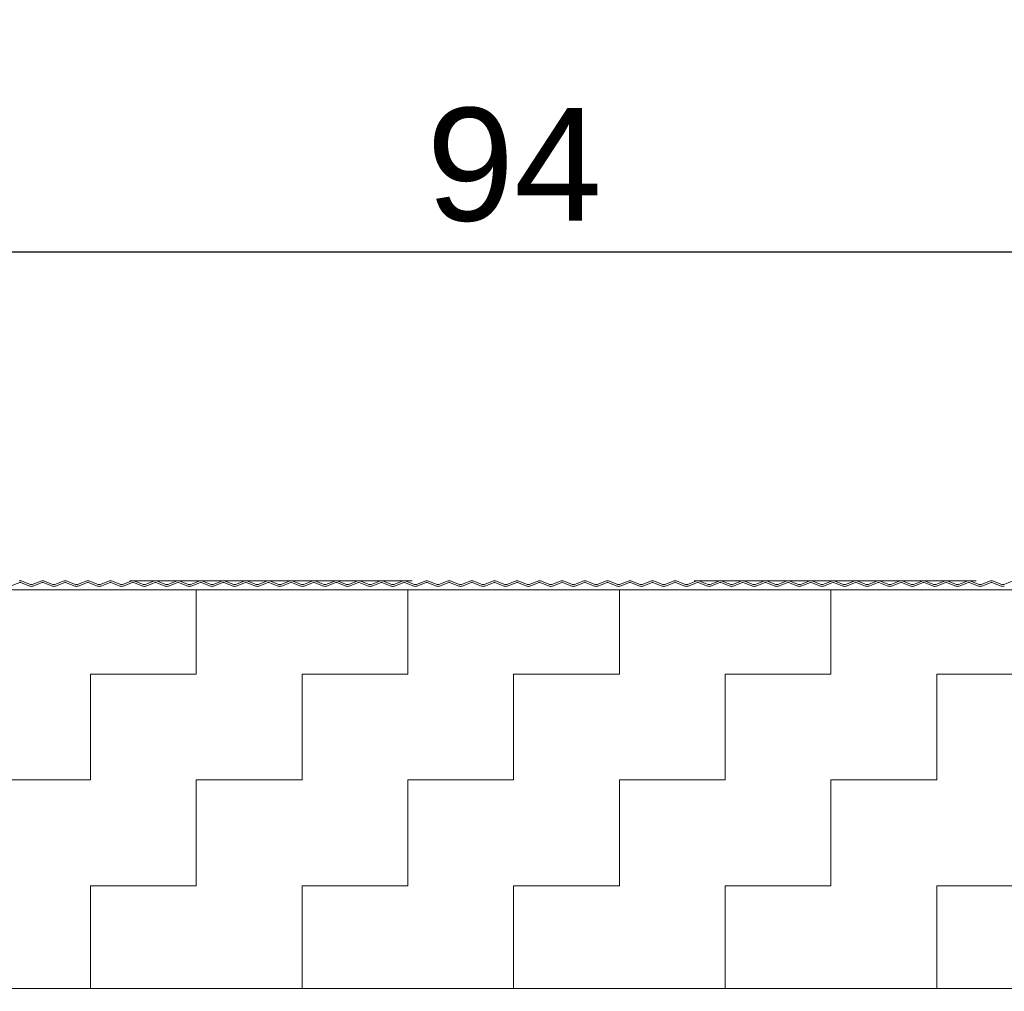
# Model space of a CAD drawing. Header units: metres. Extents: x 1316.5 to 1415.3, y -94.1 to -52.
# Tile 485 of 656: x 1401.05 to 1401.399, y -70.95 to -70.605. Entities that reach past the tile are written whole.
import ezdxf

# ---------------------------------------------------------------- set-up
doc = ezdxf.new("R2010")
doc.units = ezdxf.units.M
doc.header["$PDMODE"] = 65
doc.linetypes.add('AUSGEZOGEN', pattern=[0])
doc.linetypes.add('PUNKT2_S9', pattern=[0.0015, 0, -0.0015])
doc.layers.add('XR$4$_42143', color=7, linetype='Continuous')
doc.layers.add('XR$4$_42154', color=7, linetype='Continuous')
for name, color, linetype, lineweight in [('XR$4$Maßlinie 1_50', 7, 'AUSGEZOGEN', 25), ('XR$4$Muster', 4, 'AUSGEZOGEN', 13), ('XR$4$Wand Mauerwerk nt', 7, 'AUSGEZOGEN', 25), ('XR$4$Wand Mauerwerk tr_1', 42, 'AUSGEZOGEN', 18)]:
    doc.layers.add(name, color=color, linetype=linetype, lineweight=lineweight)
doc.styles.add('ARIAL', font='arial.ttf')
doc.dimstyles.new('DIMSTYLE_37', dxfattribs={"dimtxt": 0.04, "dimasz": 0.03, "dimexe": 0, "dimexo": 1e-06, "dimgap": 0.02, "dimtad": 2, "dimdec": 3, "dimrnd": 0.005, "dimzin": 4, "dimdsep": 46, "dimtxsty": 'ARIAL', "dimblk1": 'ALL_ML_KREIS', "dimblk2": 'ALL_ML_KREIS', "dimsah": 1, "dimcen": 0, "dimse1": 1, "dimse2": 1, "dimclrd": 7, "dimclre": 7, "dimclrt": 7, "dimadec": 0, "dimazin": 0, "dimtfac": 1, "dimtdec": 0, "dimtix": 1, "dimtmove": 2, "dimatfit": 3, "dimfxl": 0, "dimtzin": 0, "dimlwd": 0, "dimlwe": 25, "dimarcsym": 0})
doc.dimstyles.new('DIMSTYLE_4', dxfattribs={"dimtxt": 0.04, "dimasz": 0.03, "dimexe": 0, "dimexo": 1e-06, "dimgap": 0.02, "dimtad": 2, "dimdec": 1, "dimlfac": 100, "dimrnd": 0.5, "dimzin": 4, "dimdsep": 46, "dimtxsty": 'ARIAL', "dimblk1": 'ALL_ML_KREIS', "dimblk2": 'ALL_ML_KREIS', "dimsah": 1, "dimcen": 0, "dimse1": 1, "dimse2": 1, "dimclrd": 7, "dimclre": 7, "dimclrt": 7, "dimadec": 0, "dimazin": 0, "dimtfac": 1, "dimtdec": 0, "dimtix": 1, "dimtmove": 2, "dimatfit": 3, "dimfxl": 0, "dimtzin": 0, "dimlwd": 0, "dimlwe": 25, "dimarcsym": 0})

# ---------------------------------------------------------------- blocks, each defined once
blk = doc.blocks.new('ALL_ML_KREIS')
at = {"color": 0, "linetype": 'ByBlock', "lineweight": -2}
for p, q in [((0, -0.5), (0, 0.5)), ((-1, 0), (0.5, 0))]:
    blk.add_line(p, q, dxfattribs=at)
blk.add_circle((0, 0), 0.15, dxfattribs=at)
blk = doc.blocks.new('*D462')
at = {"layer": 'DEFPOINTS', "color": 7, "linetype": 'AUSGEZOGEN', "lineweight": 25, "transparency": 33554687}
for p in [(1400.59747, -70.45012), (1400.59747, -70.82742), (1401.82146, -70.86224)]:
    blk.add_point(p, dxfattribs=at)
at = {"layer": 'XR$4$Maßlinie 1_50', "color": 7, "linetype": 'AUSGEZOGEN', "lineweight": -2, "transparency": 33554687}
blk.add_line((1400.59747, -70.45012), (1401.82146, -70.45012), dxfattribs=at)
at = {"layer": 'XR$4$Maßlinie 1_50', "color": 7, "linetype": 'AUSGEZOGEN', "lineweight": 25, "transparency": 33554687, "xscale": 0.03, "yscale": 0.03, "zscale": 0.03, "rotation": 180}
blk.add_blockref('ALL_ML_KREIS', (1400.59747, -70.45012), dxfattribs=at)
at = {"layer": 'XR$4$Maßlinie 1_50', "color": 7, "linetype": 'AUSGEZOGEN', "lineweight": 25, "transparency": 33554687, "xscale": 0.03, "yscale": 0.03, "zscale": 0.03}
blk.add_blockref('ALL_ML_KREIS', (1401.82146, -70.45012), dxfattribs=at)
at = {"layer": 'XR$4$Maßlinie 1_50', "color": 7, "linetype": 'AUSGEZOGEN', "lineweight": 25, "transparency": 33554687, "insert": (1401.21643, -70.42012), "char_height": 0.04, "width": 0.2, "attachment_point": 5, "style": 'ARIAL'}
blk.add_mtext('\\A1;{\\A1;{1.22\\H0.026400;\\S5^ ;}}', dxfattribs=at)
blk = doc.blocks.new('*D472')
at = {"layer": 'DEFPOINTS', "color": 7, "linetype": 'AUSGEZOGEN', "lineweight": 25, "transparency": 33554687}
for p in [(1400.75747, -70.6877), (1400.75747, -70.80752), (1401.69646, -70.95437)]:
    blk.add_point(p, dxfattribs=at)
at = {"layer": 'XR$4$Maßlinie 1_50', "color": 7, "linetype": 'AUSGEZOGEN', "lineweight": -2, "transparency": 33554687}
blk.add_line((1400.75747, -70.6877), (1401.69646, -70.6877), dxfattribs=at)
at = {"layer": 'XR$4$Maßlinie 1_50', "color": 7, "linetype": 'AUSGEZOGEN', "lineweight": 25, "transparency": 33554687, "xscale": 0.03, "yscale": 0.03, "zscale": 0.03, "rotation": 180}
blk.add_blockref('ALL_ML_KREIS', (1400.75747, -70.6877), dxfattribs=at)
at = {"layer": 'XR$4$Maßlinie 1_50', "color": 7, "linetype": 'AUSGEZOGEN', "lineweight": 25, "transparency": 33554687, "xscale": 0.03, "yscale": 0.03, "zscale": 0.03}
blk.add_blockref('ALL_ML_KREIS', (1401.69646, -70.6877), dxfattribs=at)
at = {"layer": 'XR$4$Maßlinie 1_50', "color": 7, "linetype": 'AUSGEZOGEN', "lineweight": 25, "transparency": 33554687, "insert": (1401.22524, -70.65701), "char_height": 0.04, "width": 0.16, "attachment_point": 5, "style": 'ARIAL'}
blk.add_mtext('\\A1;{\\A1;{94\\H0.026400;\\S^ ;}}', dxfattribs=at)

msp = doc.modelspace()

# ---------------------------------------------------------------- hatches: boundary and pattern name
at = {"layer": 'XR$4$Muster', "linetype": 'AUSGEZOGEN', "lineweight": 13, "transparency": 33554687}
h = msp.add_hatch(dxfattribs=at)
h.set_pattern_fill('MUSTER', color=4, scale=0.0375, angle=90, style=0, pattern_type=2)
h.set_pattern_definition([(90, (-0.075, 0.075), (-0.0375, 0.0375), [0.0375, -0.0375]), (180, (-0.075, 0.075), (-0.0375, -0.0375), [0.0375, -0.0375])])
h.paths.add_polyline_path([(1401.76895, -70.80752), (1400.75747, -70.80752), (1400.75747, -70.94893), (1401.76895, -70.94893)], flags=0)

# ---------------------------------------------------------------- linework, layer by layer
at = {"layer": 'XR$4$_42143', "color": 30, "linetype": 'AUSGEZOGEN', "lineweight": 13, "transparency": 33554687}
for p, q in [((1401.04661, -70.80623), (1401.04994, -70.80502)), ((1401.05019, -70.80502), (1401.05351, -70.80623)), ((1401.05372, -70.80564), (1401.0504, -70.80443)), ((1401.05773, -70.80443), (1401.05441, -70.80564)), ((1401.05773, -70.80443), (1401.05441, -70.80564)), ((1401.05462, -70.80623), (1401.05794, -70.80502)), ((1401.05462, -70.80623), (1401.05794, -70.80502)), ((1401.0582, -70.80502), (1401.06152, -70.80623)), ((1401.06173, -70.80564), (1401.05841, -70.80443)), ((1401.06574, -70.80443), (1401.06242, -70.80564)), ((1401.06263, -70.80623), (1401.06595, -70.80502)), ((1401.06621, -70.80502), (1401.06953, -70.80623)), ((1401.06974, -70.80564), (1401.06642, -70.80443)), ((1401.07375, -70.80443), (1401.07043, -70.80564)), ((1401.07064, -70.80623), (1401.07396, -70.80502)), ((1401.07421, -70.80502), (1401.07754, -70.80623)), ((1401.07775, -70.80564), (1401.07443, -70.80443)), ((1401.08176, -70.80443), (1401.07843, -70.80564)), ((1401.07865, -70.80623), (1401.08197, -70.80502)), ((1401.08222, -70.80502), (1401.08554, -70.80623)), ((1401.08576, -70.80564), (1401.08244, -70.80443)), ((1401.08976, -70.80443), (1401.08644, -70.80564)), ((1401.08666, -70.80623), (1401.08998, -70.80502)), ((1401.09023, -70.80502), (1401.09355, -70.80623)), ((1401.09377, -70.80564), (1401.09045, -70.80443)), ((1401.09777, -70.80443), (1401.09445, -70.80564)), ((1401.09467, -70.80623), (1401.09799, -70.80502)), ((1401.09824, -70.80502), (1401.10156, -70.80623)), ((1401.10178, -70.80564), (1401.09846, -70.80443)), ((1401.10578, -70.80443), (1401.10246, -70.80564)), ((1401.10268, -70.80623), (1401.106, -70.80502)), ((1401.10625, -70.80502), (1401.10957, -70.80623)), ((1401.10979, -70.80564), (1401.10646, -70.80443)), ((1401.11379, -70.80443), (1401.11047, -70.80564)), ((1401.11068, -70.80623), (1401.11401, -70.80502)), ((1401.11426, -70.80502), (1401.11758, -70.80623)), ((1401.11779, -70.80564), (1401.11447, -70.80443)), ((1401.1218, -70.80443), (1401.11848, -70.80564)), ((1401.11869, -70.80623), (1401.12201, -70.80502)), ((1401.12227, -70.80502), (1401.12559, -70.80623)), ((1401.1258, -70.80564), (1401.12248, -70.80443)), ((1401.12981, -70.80443), (1401.12649, -70.80564)), ((1401.1267, -70.80623), (1401.13002, -70.80502)), ((1401.13028, -70.80502), (1401.1336, -70.80623)), ((1401.13381, -70.80564), (1401.13049, -70.80443)), ((1401.13782, -70.80443), (1401.13449, -70.80564)), ((1401.13471, -70.80623), (1401.13803, -70.80502)), ((1401.13828, -70.80502), (1401.1416, -70.80623)), ((1401.14182, -70.80564), (1401.1385, -70.80443)), ((1401.14582, -70.80443), (1401.1425, -70.80564)), ((1401.14582, -70.80443), (1401.1425, -70.80564)), ((1401.14272, -70.80623), (1401.14604, -70.80502)), ((1401.14272, -70.80623), (1401.14604, -70.80502)), ((1401.14629, -70.80502), (1401.14961, -70.80623)), ((1401.14983, -70.80564), (1401.14651, -70.80443)), ((1401.15383, -70.80443), (1401.15051, -70.80564)), ((1401.15073, -70.80623), (1401.15405, -70.80502)), ((1401.1543, -70.80502), (1401.15762, -70.80623)), ((1401.15784, -70.80564), (1401.15452, -70.80443)), ((1401.16184, -70.80443), (1401.15852, -70.80564)), ((1401.15874, -70.80623), (1401.16206, -70.80502)), ((1401.16231, -70.80502), (1401.16563, -70.80623)), ((1401.16585, -70.80564), (1401.16253, -70.80443)), ((1401.16985, -70.80443), (1401.16653, -70.80564)), ((1401.16674, -70.80623), (1401.17007, -70.80502)), ((1401.17032, -70.80502), (1401.17364, -70.80623)), ((1401.17385, -70.80564), (1401.17053, -70.80443)), ((1401.17786, -70.80443), (1401.17454, -70.80564)), ((1401.17475, -70.80623), (1401.17807, -70.80502)), ((1401.17833, -70.80502), (1401.18165, -70.80623)), ((1401.18186, -70.80564), (1401.17854, -70.80443)), ((1401.18587, -70.80443), (1401.18255, -70.80564)), ((1401.18276, -70.80623), (1401.18608, -70.80502)), ((1401.18634, -70.80502), (1401.18966, -70.80623)), ((1401.18987, -70.80564), (1401.18655, -70.80443)), ((1401.19388, -70.80443), (1401.19056, -70.80564)), ((1401.19077, -70.80623), (1401.19409, -70.80502)), ((1401.19434, -70.80502), (1401.19767, -70.80623)), ((1401.19788, -70.80564), (1401.19456, -70.80443)), ((1401.20189, -70.80443), (1401.19856, -70.80564)), ((1401.19878, -70.80623), (1401.2021, -70.80502)), ((1401.20235, -70.80502), (1401.20567, -70.80623)), ((1401.20589, -70.80564), (1401.20257, -70.80443)), ((1401.20989, -70.80443), (1401.20657, -70.80564)), ((1401.20679, -70.80623), (1401.21011, -70.80502)), ((1401.21036, -70.80502), (1401.21368, -70.80623)), ((1401.2139, -70.80564), (1401.21058, -70.80443)), ((1401.2179, -70.80443), (1401.21458, -70.80564)), ((1401.2148, -70.80623), (1401.21812, -70.80502)), ((1401.21837, -70.80502), (1401.22169, -70.80623)), ((1401.22191, -70.80564), (1401.21859, -70.80443)), ((1401.22591, -70.80443), (1401.22259, -70.80564)), ((1401.22281, -70.80623), (1401.22613, -70.80502)), ((1401.22638, -70.80502), (1401.2297, -70.80623)), ((1401.22992, -70.80564), (1401.22659, -70.80443)), ((1401.23392, -70.80443), (1401.2306, -70.80564)), ((1401.23392, -70.80443), (1401.2306, -70.80564)), ((1401.23081, -70.80623), (1401.23413, -70.80502)), ((1401.23081, -70.80623), (1401.23413, -70.80502)), ((1401.23439, -70.80502), (1401.23771, -70.80623)), ((1401.23792, -70.80564), (1401.2346, -70.80443)), ((1401.24193, -70.80443), (1401.23861, -70.80564)), ((1401.23882, -70.80623), (1401.24214, -70.80502)), ((1401.2424, -70.80502), (1401.24572, -70.80623)), ((1401.24593, -70.80564), (1401.24261, -70.80443)), ((1401.24994, -70.80443), (1401.24662, -70.80564)), ((1401.24683, -70.80623), (1401.25015, -70.80502)), ((1401.25041, -70.80502), (1401.25373, -70.80623)), ((1401.25394, -70.80564), (1401.25062, -70.80443)), ((1401.25795, -70.80443), (1401.25462, -70.80564)), ((1401.25484, -70.80623), (1401.25816, -70.80502)), ((1401.25841, -70.80502), (1401.26173, -70.80623)), ((1401.26195, -70.80564), (1401.25863, -70.80443)), ((1401.26595, -70.80443), (1401.26263, -70.80564)), ((1401.26285, -70.80623), (1401.26617, -70.80502)), ((1401.26642, -70.80502), (1401.26974, -70.80623)), ((1401.26996, -70.80564), (1401.26664, -70.80443)), ((1401.27396, -70.80443), (1401.27064, -70.80564)), ((1401.27086, -70.80623), (1401.27418, -70.80502)), ((1401.27443, -70.80502), (1401.27775, -70.80623)), ((1401.27797, -70.80564), (1401.27465, -70.80443)), ((1401.28197, -70.80443), (1401.27865, -70.80564)), ((1401.27887, -70.80623), (1401.28219, -70.80502)), ((1401.28244, -70.80502), (1401.28576, -70.80623)), ((1401.28598, -70.80564), (1401.28265, -70.80443)), ((1401.28998, -70.80443), (1401.28666, -70.80564)), ((1401.28687, -70.80623), (1401.2902, -70.80502)), ((1401.29045, -70.80502), (1401.29377, -70.80623)), ((1401.29398, -70.80564), (1401.29066, -70.80443)), ((1401.29799, -70.80443), (1401.29467, -70.80564)), ((1401.29488, -70.80623), (1401.2982, -70.80502)), ((1401.29846, -70.80502), (1401.30178, -70.80623)), ((1401.30199, -70.80564), (1401.29867, -70.80443)), ((1401.306, -70.80443), (1401.30268, -70.80564)), ((1401.30289, -70.80623), (1401.30621, -70.80502)), ((1401.30647, -70.80502), (1401.30979, -70.80623)), ((1401.31, -70.80564), (1401.30668, -70.80443)), ((1401.31401, -70.80443), (1401.31069, -70.80564)), ((1401.3109, -70.80623), (1401.31422, -70.80502)), ((1401.31447, -70.80502), (1401.31779, -70.80623)), ((1401.31801, -70.80564), (1401.31469, -70.80443)), ((1401.32201, -70.80443), (1401.31869, -70.80564)), ((1401.32201, -70.80443), (1401.31869, -70.80564)), ((1401.31891, -70.80623), (1401.32223, -70.80502)), ((1401.31891, -70.80623), (1401.32223, -70.80502)), ((1401.32248, -70.80502), (1401.3258, -70.80623)), ((1401.32602, -70.80564), (1401.3227, -70.80443)), ((1401.33002, -70.80443), (1401.3267, -70.80564)), ((1401.32692, -70.80623), (1401.33024, -70.80502)), ((1401.33049, -70.80502), (1401.33381, -70.80623)), ((1401.33403, -70.80564), (1401.33071, -70.80443)), ((1401.33803, -70.80443), (1401.33471, -70.80564)), ((1401.33493, -70.80623), (1401.33825, -70.80502)), ((1401.3385, -70.80502), (1401.34182, -70.80623)), ((1401.34204, -70.80564), (1401.33872, -70.80443)), ((1401.34604, -70.80443), (1401.34272, -70.80564)), ((1401.34293, -70.80623), (1401.34626, -70.80502)), ((1401.34651, -70.80502), (1401.34983, -70.80623)), ((1401.35004, -70.80564), (1401.34672, -70.80443)), ((1401.35405, -70.80443), (1401.35073, -70.80564)), ((1401.35094, -70.80623), (1401.35426, -70.80502)), ((1401.35452, -70.80502), (1401.35784, -70.80623)), ((1401.35805, -70.80564), (1401.35473, -70.80443)), ((1401.36206, -70.80443), (1401.35874, -70.80564)), ((1401.35895, -70.80623), (1401.36227, -70.80502)), ((1401.36253, -70.80502), (1401.36585, -70.80623)), ((1401.36606, -70.80564), (1401.36274, -70.80443)), ((1401.37007, -70.80443), (1401.36675, -70.80564)), ((1401.36696, -70.80623), (1401.37028, -70.80502)), ((1401.37053, -70.80502), (1401.37386, -70.80623)), ((1401.37407, -70.80564), (1401.37075, -70.80443)), ((1401.37808, -70.80443), (1401.37475, -70.80564)), ((1401.37497, -70.80623), (1401.37829, -70.80502)), ((1401.37854, -70.80502), (1401.38186, -70.80623)), ((1401.38208, -70.80564), (1401.37876, -70.80443)), ((1401.38608, -70.80443), (1401.38276, -70.80564)), ((1401.38298, -70.80623), (1401.3863, -70.80502)), ((1401.38655, -70.80502), (1401.38987, -70.80623)), ((1401.39009, -70.80564), (1401.38677, -70.80443)), ((1401.39409, -70.80443), (1401.39077, -70.80564)), ((1401.39099, -70.80623), (1401.39431, -70.80502)), ((1401.39456, -70.80502), (1401.39788, -70.80623)), ((1401.3981, -70.80564), (1401.39478, -70.80443)), ((1401.4021, -70.80443), (1401.39878, -70.80564))]:
    msp.add_line(p, q, dxfattribs=at)
for centre, radius, start, end in [((1401.05006, -70.80537), 0.001, 70.0189, 109.9791), ((1401.05006, -70.80537), 0.00037, 70.0189, 109.9791), ((1401.05407, -70.8047), 0.00163, 250.0189, 289.9791), ((1401.05407, -70.8047), 0.00163, 250.0189, 289.9791), ((1401.05407, -70.8047), 0.001, 250.0189, 289.9791), ((1401.05407, -70.8047), 0.001, 250.0189, 289.9791), ((1401.05807, -70.80537), 0.001, 70.0189, 109.9791), ((1401.05807, -70.80537), 0.001, 70.0189, 109.9791), ((1401.05807, -70.80537), 0.00037, 70.0189, 109.9791), ((1401.05807, -70.80537), 0.00037, 70.0189, 109.9791), ((1401.06208, -70.8047), 0.00163, 250.0189, 289.9791), ((1401.06208, -70.8047), 0.001, 250.0189, 289.9791), ((1401.06608, -70.80537), 0.001, 70.0189, 109.9791), ((1401.06608, -70.80537), 0.00037, 70.0189, 109.9791), ((1401.07008, -70.8047), 0.00163, 250.0189, 289.9791), ((1401.07008, -70.8047), 0.001, 250.0189, 289.9791), ((1401.07409, -70.80537), 0.001, 70.0189, 109.9791), ((1401.07409, -70.80537), 0.00037, 70.0189, 109.9791), ((1401.07809, -70.8047), 0.00163, 250.0189, 289.9791), ((1401.07809, -70.8047), 0.001, 250.0189, 289.9791), ((1401.0821, -70.80537), 0.001, 70.0189, 109.9791), ((1401.0821, -70.80537), 0.00037, 70.0189, 109.9791), ((1401.0861, -70.8047), 0.00163, 250.0189, 289.9791), ((1401.0861, -70.8047), 0.001, 250.0189, 289.9791), ((1401.09011, -70.80537), 0.001, 70.0189, 109.9791), ((1401.09011, -70.80537), 0.00037, 70.0189, 109.9791), ((1401.09411, -70.8047), 0.00163, 250.0189, 289.9791), ((1401.09411, -70.8047), 0.001, 250.0189, 289.9791), ((1401.09811, -70.80537), 0.001, 70.0189, 109.9791), ((1401.09811, -70.80537), 0.00037, 70.0189, 109.9791), ((1401.10212, -70.8047), 0.00163, 250.0189, 289.9791), ((1401.10212, -70.8047), 0.001, 250.0189, 289.9791), ((1401.10612, -70.80537), 0.001, 70.0189, 109.9791), ((1401.10612, -70.80537), 0.00037, 70.0189, 109.9791), ((1401.11013, -70.8047), 0.00163, 250.0189, 289.9791), ((1401.11013, -70.8047), 0.001, 250.0189, 289.9791), ((1401.11413, -70.80537), 0.001, 70.0189, 109.9791), ((1401.11413, -70.80537), 0.00037, 70.0189, 109.9791), ((1401.11814, -70.8047), 0.00163, 250.0189, 289.9791), ((1401.11814, -70.8047), 0.001, 250.0189, 289.9791), ((1401.12214, -70.80537), 0.001, 70.0189, 109.9791), ((1401.12214, -70.80537), 0.00037, 70.0189, 109.9791), ((1401.12614, -70.8047), 0.00163, 250.0189, 289.9791), ((1401.12614, -70.8047), 0.001, 250.0189, 289.9791), ((1401.13015, -70.80537), 0.001, 70.0189, 109.9791), ((1401.13015, -70.80537), 0.00037, 70.0189, 109.9791), ((1401.13415, -70.8047), 0.00163, 250.0189, 289.9791), ((1401.13415, -70.8047), 0.001, 250.0189, 289.9791), ((1401.13816, -70.80537), 0.001, 70.0189, 109.9791), ((1401.13816, -70.80537), 0.00037, 70.0189, 109.9791), ((1401.14216, -70.8047), 0.00163, 250.0189, 289.9791), ((1401.14216, -70.8047), 0.00163, 250.0189, 289.9791), ((1401.14216, -70.8047), 0.001, 250.0189, 289.9791), ((1401.14216, -70.8047), 0.001, 250.0189, 289.9791), ((1401.14617, -70.80537), 0.001, 70.0189, 109.9791), ((1401.14617, -70.80537), 0.001, 70.0189, 109.9791), ((1401.14617, -70.80537), 0.00037, 70.0189, 109.9791), ((1401.14617, -70.80537), 0.00037, 70.0189, 109.9791), ((1401.15017, -70.8047), 0.00163, 250.0189, 289.9791), ((1401.15017, -70.8047), 0.001, 250.0189, 289.9791), ((1401.15417, -70.80537), 0.001, 70.0189, 109.9791), ((1401.15417, -70.80537), 0.00037, 70.0189, 109.9791), ((1401.15818, -70.8047), 0.00163, 250.0189, 289.9791), ((1401.15818, -70.8047), 0.001, 250.0189, 289.9791), ((1401.16218, -70.80537), 0.001, 70.0189, 109.9791), ((1401.16218, -70.80537), 0.00037, 70.0189, 109.9791), ((1401.16619, -70.8047), 0.00163, 250.0189, 289.9791), ((1401.16619, -70.8047), 0.001, 250.0189, 289.9791), ((1401.17019, -70.80537), 0.001, 70.0189, 109.9791), ((1401.17019, -70.80537), 0.00037, 70.0189, 109.9791), ((1401.1742, -70.8047), 0.00163, 250.0189, 289.9791), ((1401.1742, -70.8047), 0.001, 250.0189, 289.9791), ((1401.1782, -70.80537), 0.001, 70.0189, 109.9791), ((1401.1782, -70.80537), 0.00037, 70.0189, 109.9791), ((1401.1822, -70.8047), 0.00163, 250.0189, 289.9791), ((1401.1822, -70.8047), 0.001, 250.0189, 289.9791), ((1401.18621, -70.80537), 0.001, 70.0189, 109.9791), ((1401.18621, -70.80537), 0.00037, 70.0189, 109.9791), ((1401.19021, -70.8047), 0.00163, 250.0189, 289.9791), ((1401.19021, -70.8047), 0.001, 250.0189, 289.9791), ((1401.19422, -70.80537), 0.001, 70.0189, 109.9791), ((1401.19422, -70.80537), 0.00037, 70.0189, 109.9791), ((1401.19822, -70.8047), 0.00163, 250.0189, 289.9791), ((1401.19822, -70.8047), 0.001, 250.0189, 289.9791), ((1401.20223, -70.80537), 0.001, 70.0189, 109.9791), ((1401.20223, -70.80537), 0.00037, 70.0189, 109.9791), ((1401.20623, -70.8047), 0.00163, 250.0189, 289.9791), ((1401.20623, -70.8047), 0.001, 250.0189, 289.9791), ((1401.21024, -70.80537), 0.001, 70.0189, 109.9791), ((1401.21024, -70.80537), 0.00037, 70.0189, 109.9791), ((1401.21424, -70.8047), 0.00163, 250.0189, 289.9791), ((1401.21424, -70.8047), 0.001, 250.0189, 289.9791), ((1401.21824, -70.80537), 0.001, 70.0189, 109.9791), ((1401.21824, -70.80537), 0.00037, 70.0189, 109.9791), ((1401.22225, -70.8047), 0.00163, 250.0189, 289.9791), ((1401.22225, -70.8047), 0.001, 250.0189, 289.9791), ((1401.22625, -70.80537), 0.001, 70.0189, 109.9791), ((1401.22625, -70.80537), 0.00037, 70.0189, 109.9791), ((1401.23026, -70.8047), 0.00163, 250.0189, 289.9791), ((1401.23026, -70.8047), 0.00163, 250.0189, 289.9791), ((1401.23026, -70.8047), 0.001, 250.0189, 289.9791), ((1401.23026, -70.8047), 0.001, 250.0189, 289.9791), ((1401.23426, -70.80537), 0.001, 70.0189, 109.9791), ((1401.23426, -70.80537), 0.001, 70.0189, 109.9791), ((1401.23426, -70.80537), 0.00037, 70.0189, 109.9791), ((1401.23426, -70.80537), 0.00037, 70.0189, 109.9791), ((1401.23827, -70.8047), 0.00163, 250.0189, 289.9791), ((1401.23827, -70.8047), 0.001, 250.0189, 289.9791), ((1401.24227, -70.80537), 0.001, 70.0189, 109.9791), ((1401.24227, -70.80537), 0.00037, 70.0189, 109.9791), ((1401.24627, -70.8047), 0.00163, 250.0189, 289.9791), ((1401.24627, -70.8047), 0.001, 250.0189, 289.9791), ((1401.25028, -70.80537), 0.001, 70.0189, 109.9791), ((1401.25028, -70.80537), 0.00037, 70.0189, 109.9791), ((1401.25428, -70.8047), 0.00163, 250.0189, 289.9791), ((1401.25428, -70.8047), 0.001, 250.0189, 289.9791), ((1401.25829, -70.80537), 0.001, 70.0189, 109.9791), ((1401.25829, -70.80537), 0.00037, 70.0189, 109.9791), ((1401.26229, -70.8047), 0.00163, 250.0189, 289.9791), ((1401.26229, -70.8047), 0.001, 250.0189, 289.9791), ((1401.2663, -70.80537), 0.001, 70.0189, 109.9791), ((1401.2663, -70.80537), 0.00037, 70.0189, 109.9791), ((1401.2703, -70.8047), 0.00163, 250.0189, 289.9791), ((1401.2703, -70.8047), 0.001, 250.0189, 289.9791), ((1401.2743, -70.80537), 0.001, 70.0189, 109.9791), ((1401.2743, -70.80537), 0.00037, 70.0189, 109.9791), ((1401.27831, -70.8047), 0.00163, 250.0189, 289.9791), ((1401.27831, -70.8047), 0.001, 250.0189, 289.9791), ((1401.28231, -70.80537), 0.001, 70.0189, 109.9791), ((1401.28231, -70.80537), 0.00037, 70.0189, 109.9791), ((1401.28632, -70.8047), 0.00163, 250.0189, 289.9791), ((1401.28632, -70.8047), 0.001, 250.0189, 289.9791), ((1401.29032, -70.80537), 0.001, 70.0189, 109.9791), ((1401.29032, -70.80537), 0.00037, 70.0189, 109.9791), ((1401.29433, -70.8047), 0.00163, 250.0189, 289.9791), ((1401.29433, -70.8047), 0.001, 250.0189, 289.9791), ((1401.29833, -70.80537), 0.001, 70.0189, 109.9791), ((1401.29833, -70.80537), 0.00037, 70.0189, 109.9791), ((1401.30233, -70.8047), 0.00163, 250.0189, 289.9791), ((1401.30233, -70.8047), 0.001, 250.0189, 289.9791), ((1401.30634, -70.80537), 0.001, 70.0189, 109.9791), ((1401.30634, -70.80537), 0.00037, 70.0189, 109.9791), ((1401.31034, -70.8047), 0.00163, 250.0189, 289.9791), ((1401.31034, -70.8047), 0.001, 250.0189, 289.9791), ((1401.31435, -70.80537), 0.001, 70.0189, 109.9791), ((1401.31435, -70.80537), 0.00037, 70.0189, 109.9791), ((1401.31835, -70.8047), 0.00163, 250.0189, 289.9791), ((1401.31835, -70.8047), 0.00163, 250.0189, 289.9791), ((1401.31835, -70.8047), 0.001, 250.0189, 289.9791), ((1401.31835, -70.8047), 0.001, 250.0189, 289.9791), ((1401.32236, -70.80537), 0.001, 70.0189, 109.9791), ((1401.32236, -70.80537), 0.001, 70.0189, 109.9791), ((1401.32236, -70.80537), 0.00037, 70.0189, 109.9791), ((1401.32236, -70.80537), 0.00037, 70.0189, 109.9791), ((1401.32636, -70.8047), 0.00163, 250.0189, 289.9791), ((1401.32636, -70.8047), 0.001, 250.0189, 289.9791), ((1401.33037, -70.80537), 0.001, 70.0189, 109.9791), ((1401.33037, -70.80537), 0.00037, 70.0189, 109.9791), ((1401.33437, -70.8047), 0.00163, 250.0189, 289.9791), ((1401.33437, -70.8047), 0.001, 250.0189, 289.9791), ((1401.33837, -70.80537), 0.001, 70.0189, 109.9791), ((1401.33837, -70.80537), 0.00037, 70.0189, 109.9791), ((1401.34238, -70.8047), 0.00163, 250.0189, 289.9791), ((1401.34238, -70.8047), 0.001, 250.0189, 289.9791), ((1401.34638, -70.80537), 0.001, 70.0189, 109.9791), ((1401.34638, -70.80537), 0.00037, 70.0189, 109.9791), ((1401.35039, -70.8047), 0.00163, 250.0189, 289.9791), ((1401.35039, -70.8047), 0.001, 250.0189, 289.9791), ((1401.35439, -70.80537), 0.001, 70.0189, 109.9791), ((1401.35439, -70.80537), 0.00037, 70.0189, 109.9791), ((1401.3584, -70.8047), 0.00163, 250.0189, 289.9791), ((1401.3584, -70.8047), 0.001, 250.0189, 289.9791), ((1401.3624, -70.80537), 0.001, 70.0189, 109.9791), ((1401.3624, -70.80537), 0.00037, 70.0189, 109.9791), ((1401.3664, -70.8047), 0.00163, 250.0189, 289.9791), ((1401.3664, -70.8047), 0.001, 250.0189, 289.9791), ((1401.37041, -70.80537), 0.001, 70.0189, 109.9791), ((1401.37041, -70.80537), 0.00037, 70.0189, 109.9791), ((1401.37441, -70.8047), 0.00163, 250.0189, 289.9791), ((1401.37441, -70.8047), 0.001, 250.0189, 289.9791), ((1401.37842, -70.80537), 0.001, 70.0189, 109.9791), ((1401.37842, -70.80537), 0.00037, 70.0189, 109.9791), ((1401.38242, -70.8047), 0.00163, 250.0189, 289.9791), ((1401.38242, -70.8047), 0.001, 250.0189, 289.9791), ((1401.38643, -70.80537), 0.001, 70.0189, 109.9791), ((1401.38643, -70.80537), 0.00037, 70.0189, 109.9791), ((1401.39043, -70.8047), 0.00163, 250.0189, 289.9791), ((1401.39043, -70.8047), 0.001, 250.0189, 289.9791), ((1401.39443, -70.80537), 0.001, 70.0189, 109.9791), ((1401.39443, -70.80537), 0.00037, 70.0189, 109.9791), ((1401.39844, -70.8047), 0.00163, 250.0189, 289.9791), ((1401.39844, -70.8047), 0.001, 250.0189, 289.9791)]:
    msp.add_arc(centre, radius, start, end, dxfattribs=at)
at = {"layer": 'XR$4$_42154', "color": 51, "linetype": 'AUSGEZOGEN', "lineweight": 13, "transparency": 33554687}
for p, q in [((1401.04994, -70.80502), (1401.04661, -70.80623)), ((1401.05351, -70.80623), (1401.05019, -70.80502)), ((1401.05794, -70.80502), (1401.05462, -70.80623)), ((1401.05794, -70.80502), (1401.05462, -70.80623)), ((1401.06152, -70.80623), (1401.0582, -70.80502)), ((1401.06595, -70.80502), (1401.06263, -70.80623)), ((1401.06953, -70.80623), (1401.06621, -70.80502)), ((1401.07396, -70.80502), (1401.07064, -70.80623)), ((1401.07754, -70.80623), (1401.07421, -70.80502)), ((1401.08197, -70.80502), (1401.07865, -70.80623)), ((1401.08554, -70.80623), (1401.08222, -70.80502)), ((1401.08998, -70.80502), (1401.08666, -70.80623)), ((1401.09355, -70.80623), (1401.09023, -70.80502)), ((1401.09799, -70.80502), (1401.09467, -70.80623)), ((1401.10156, -70.80623), (1401.09824, -70.80502)), ((1401.106, -70.80502), (1401.10268, -70.80623)), ((1401.10957, -70.80623), (1401.10625, -70.80502)), ((1401.11401, -70.80502), (1401.11068, -70.80623)), ((1401.11758, -70.80623), (1401.11426, -70.80502)), ((1401.12201, -70.80502), (1401.11869, -70.80623)), ((1401.12559, -70.80623), (1401.12227, -70.80502)), ((1401.13002, -70.80502), (1401.1267, -70.80623)), ((1401.1336, -70.80623), (1401.13028, -70.80502)), ((1401.13803, -70.80502), (1401.13471, -70.80623)), ((1401.1416, -70.80623), (1401.13828, -70.80502)), ((1401.14604, -70.80502), (1401.14272, -70.80623)), ((1401.14604, -70.80502), (1401.14272, -70.80623)), ((1401.14961, -70.80623), (1401.14629, -70.80502)), ((1401.15405, -70.80502), (1401.15073, -70.80623)), ((1401.15762, -70.80623), (1401.1543, -70.80502)), ((1401.16206, -70.80502), (1401.15874, -70.80623)), ((1401.16563, -70.80623), (1401.16231, -70.80502)), ((1401.17007, -70.80502), (1401.16674, -70.80623)), ((1401.17364, -70.80623), (1401.17032, -70.80502)), ((1401.17807, -70.80502), (1401.17475, -70.80623)), ((1401.18165, -70.80623), (1401.17833, -70.80502)), ((1401.18608, -70.80502), (1401.18276, -70.80623)), ((1401.18966, -70.80623), (1401.18634, -70.80502)), ((1401.19409, -70.80502), (1401.19077, -70.80623)), ((1401.19767, -70.80623), (1401.19434, -70.80502)), ((1401.2021, -70.80502), (1401.19878, -70.80623)), ((1401.20567, -70.80623), (1401.20235, -70.80502)), ((1401.21011, -70.80502), (1401.20679, -70.80623)), ((1401.21368, -70.80623), (1401.21036, -70.80502)), ((1401.21812, -70.80502), (1401.2148, -70.80623)), ((1401.22169, -70.80623), (1401.21837, -70.80502)), ((1401.22613, -70.80502), (1401.22281, -70.80623)), ((1401.2297, -70.80623), (1401.22638, -70.80502)), ((1401.23413, -70.80502), (1401.23081, -70.80623)), ((1401.23413, -70.80502), (1401.23081, -70.80623)), ((1401.23771, -70.80623), (1401.23439, -70.80502)), ((1401.24214, -70.80502), (1401.23882, -70.80623)), ((1401.24572, -70.80623), (1401.2424, -70.80502)), ((1401.25015, -70.80502), (1401.24683, -70.80623)), ((1401.25373, -70.80623), (1401.25041, -70.80502)), ((1401.25816, -70.80502), (1401.25484, -70.80623)), ((1401.26173, -70.80623), (1401.25841, -70.80502)), ((1401.26617, -70.80502), (1401.26285, -70.80623)), ((1401.26974, -70.80623), (1401.26642, -70.80502)), ((1401.27418, -70.80502), (1401.27086, -70.80623)), ((1401.27775, -70.80623), (1401.27443, -70.80502)), ((1401.28219, -70.80502), (1401.27887, -70.80623)), ((1401.28576, -70.80623), (1401.28244, -70.80502)), ((1401.2902, -70.80502), (1401.28687, -70.80623)), ((1401.29377, -70.80623), (1401.29045, -70.80502)), ((1401.2982, -70.80502), (1401.29488, -70.80623)), ((1401.30178, -70.80623), (1401.29846, -70.80502)), ((1401.30621, -70.80502), (1401.30289, -70.80623)), ((1401.30979, -70.80623), (1401.30647, -70.80502)), ((1401.31422, -70.80502), (1401.3109, -70.80623)), ((1401.31779, -70.80623), (1401.31447, -70.80502)), ((1401.32223, -70.80502), (1401.31891, -70.80623)), ((1401.32223, -70.80502), (1401.31891, -70.80623)), ((1401.3258, -70.80623), (1401.32248, -70.80502)), ((1401.33024, -70.80502), (1401.32692, -70.80623)), ((1401.33381, -70.80623), (1401.33049, -70.80502)), ((1401.33825, -70.80502), (1401.33493, -70.80623)), ((1401.34182, -70.80623), (1401.3385, -70.80502)), ((1401.34626, -70.80502), (1401.34293, -70.80623)), ((1401.34983, -70.80623), (1401.34651, -70.80502)), ((1401.35426, -70.80502), (1401.35094, -70.80623)), ((1401.35784, -70.80623), (1401.35452, -70.80502)), ((1401.36227, -70.80502), (1401.35895, -70.80623)), ((1401.36585, -70.80623), (1401.36253, -70.80502)), ((1401.37028, -70.80502), (1401.36696, -70.80623)), ((1401.37386, -70.80623), (1401.37053, -70.80502)), ((1401.37829, -70.80502), (1401.37497, -70.80623)), ((1401.38186, -70.80623), (1401.37854, -70.80502)), ((1401.3863, -70.80502), (1401.38298, -70.80623)), ((1401.38987, -70.80623), (1401.38655, -70.80502)), ((1401.39431, -70.80502), (1401.39099, -70.80623)), ((1401.39788, -70.80623), (1401.39456, -70.80502))]:
    msp.add_line(p, q, dxfattribs=at)
for centre, radius, start, end in [((1401.05006, -70.80537), 0.00037, 70.0189, 109.9791), ((1401.05407, -70.8047), 0.00163, 250.0189, 289.9791), ((1401.05407, -70.8047), 0.00163, 250.0189, 289.9791), ((1401.05807, -70.80537), 0.00037, 70.0189, 109.9791), ((1401.05807, -70.80537), 0.00037, 70.0189, 109.9791), ((1401.06208, -70.8047), 0.00163, 250.0189, 289.9791), ((1401.06608, -70.80537), 0.00037, 70.0189, 109.9791), ((1401.07008, -70.8047), 0.00163, 250.0189, 289.9791), ((1401.07409, -70.80537), 0.00037, 70.0189, 109.9791), ((1401.07809, -70.8047), 0.00163, 250.0189, 289.9791), ((1401.0821, -70.80537), 0.00037, 70.0189, 109.9791), ((1401.0861, -70.8047), 0.00163, 250.0189, 289.9791), ((1401.09011, -70.80537), 0.00037, 70.0189, 109.9791), ((1401.09411, -70.8047), 0.00163, 250.0189, 289.9791), ((1401.09811, -70.80537), 0.00037, 70.0189, 109.9791), ((1401.10212, -70.8047), 0.00163, 250.0189, 289.9791), ((1401.10612, -70.80537), 0.00037, 70.0189, 109.9791), ((1401.11013, -70.8047), 0.00163, 250.0189, 289.9791), ((1401.11413, -70.80537), 0.00037, 70.0189, 109.9791), ((1401.11814, -70.8047), 0.00163, 250.0189, 289.9791), ((1401.12214, -70.80537), 0.00037, 70.0189, 109.9791), ((1401.12614, -70.8047), 0.00163, 250.0189, 289.9791), ((1401.13015, -70.80537), 0.00037, 70.0189, 109.9791), ((1401.13415, -70.8047), 0.00163, 250.0189, 289.9791), ((1401.13816, -70.80537), 0.00037, 70.0189, 109.9791), ((1401.14216, -70.8047), 0.00163, 250.0189, 289.9791), ((1401.14216, -70.8047), 0.00163, 250.0189, 289.9791), ((1401.14617, -70.80537), 0.00037, 70.0189, 109.9791), ((1401.14617, -70.80537), 0.00037, 70.0189, 109.9791), ((1401.15017, -70.8047), 0.00163, 250.0189, 289.9791), ((1401.15417, -70.80537), 0.00037, 70.0189, 109.9791), ((1401.15818, -70.8047), 0.00163, 250.0189, 289.9791), ((1401.16218, -70.80537), 0.00037, 70.0189, 109.9791), ((1401.16619, -70.8047), 0.00163, 250.0189, 289.9791), ((1401.17019, -70.80537), 0.00037, 70.0189, 109.9791), ((1401.1742, -70.8047), 0.00163, 250.0189, 289.9791), ((1401.1782, -70.80537), 0.00037, 70.0189, 109.9791), ((1401.1822, -70.8047), 0.00163, 250.0189, 289.9791), ((1401.18621, -70.80537), 0.00037, 70.0189, 109.9791), ((1401.19021, -70.8047), 0.00163, 250.0189, 289.9791), ((1401.19422, -70.80537), 0.00037, 70.0189, 109.9791), ((1401.19822, -70.8047), 0.00163, 250.0189, 289.9791), ((1401.20223, -70.80537), 0.00037, 70.0189, 109.9791), ((1401.20623, -70.8047), 0.00163, 250.0189, 289.9791), ((1401.21024, -70.80537), 0.00037, 70.0189, 109.9791), ((1401.21424, -70.8047), 0.00163, 250.0189, 289.9791), ((1401.21824, -70.80537), 0.00037, 70.0189, 109.9791), ((1401.22225, -70.8047), 0.00163, 250.0189, 289.9791), ((1401.22625, -70.80537), 0.00037, 70.0189, 109.9791), ((1401.23026, -70.8047), 0.00163, 250.0189, 289.9791), ((1401.23026, -70.8047), 0.00163, 250.0189, 289.9791), ((1401.23426, -70.80537), 0.00037, 70.0189, 109.9791), ((1401.23426, -70.80537), 0.00037, 70.0189, 109.9791), ((1401.23827, -70.8047), 0.00163, 250.0189, 289.9791), ((1401.24227, -70.80537), 0.00037, 70.0189, 109.9791), ((1401.24627, -70.8047), 0.00163, 250.0189, 289.9791), ((1401.25028, -70.80537), 0.00037, 70.0189, 109.9791), ((1401.25428, -70.8047), 0.00163, 250.0189, 289.9791), ((1401.25829, -70.80537), 0.00037, 70.0189, 109.9791), ((1401.26229, -70.8047), 0.00163, 250.0189, 289.9791), ((1401.2663, -70.80537), 0.00037, 70.0189, 109.9791), ((1401.2703, -70.8047), 0.00163, 250.0189, 289.9791), ((1401.2743, -70.80537), 0.00037, 70.0189, 109.9791), ((1401.27831, -70.8047), 0.00163, 250.0189, 289.9791), ((1401.28231, -70.80537), 0.00037, 70.0189, 109.9791), ((1401.28632, -70.8047), 0.00163, 250.0189, 289.9791), ((1401.29032, -70.80537), 0.00037, 70.0189, 109.9791), ((1401.29433, -70.8047), 0.00163, 250.0189, 289.9791), ((1401.29833, -70.80537), 0.00037, 70.0189, 109.9791), ((1401.30233, -70.8047), 0.00163, 250.0189, 289.9791), ((1401.30634, -70.80537), 0.00037, 70.0189, 109.9791), ((1401.31034, -70.8047), 0.00163, 250.0189, 289.9791), ((1401.31435, -70.80537), 0.00037, 70.0189, 109.9791), ((1401.31835, -70.8047), 0.00163, 250.0189, 289.9791), ((1401.31835, -70.8047), 0.00163, 250.0189, 289.9791), ((1401.32236, -70.80537), 0.00037, 70.0189, 109.9791), ((1401.32236, -70.80537), 0.00037, 70.0189, 109.9791), ((1401.32636, -70.8047), 0.00163, 250.0189, 289.9791), ((1401.33037, -70.80537), 0.00037, 70.0189, 109.9791), ((1401.33437, -70.8047), 0.00163, 250.0189, 289.9791), ((1401.33837, -70.80537), 0.00037, 70.0189, 109.9791), ((1401.34238, -70.8047), 0.00163, 250.0189, 289.9791), ((1401.34638, -70.80537), 0.00037, 70.0189, 109.9791), ((1401.35039, -70.8047), 0.00163, 250.0189, 289.9791), ((1401.35439, -70.80537), 0.00037, 70.0189, 109.9791), ((1401.3584, -70.8047), 0.00163, 250.0189, 289.9791), ((1401.3624, -70.80537), 0.00037, 70.0189, 109.9791), ((1401.3664, -70.8047), 0.00163, 250.0189, 289.9791), ((1401.37041, -70.80537), 0.00037, 70.0189, 109.9791), ((1401.37441, -70.8047), 0.00163, 250.0189, 289.9791), ((1401.37842, -70.80537), 0.00037, 70.0189, 109.9791), ((1401.38242, -70.8047), 0.00163, 250.0189, 289.9791), ((1401.38643, -70.80537), 0.00037, 70.0189, 109.9791), ((1401.39043, -70.8047), 0.00163, 250.0189, 289.9791), ((1401.39443, -70.80537), 0.00037, 70.0189, 109.9791), ((1401.39844, -70.8047), 0.00163, 250.0189, 289.9791)]:
    msp.add_arc(centre, radius, start, end, dxfattribs=at)
at = {"layer": 'XR$4$Wand Mauerwerk nt', "color": 7, "linetype": 'AUSGEZOGEN', "lineweight": 13, "transparency": 33554687}
for p, q in [((1401.82146, -70.80752), (1400.74747, -70.80752)), ((1401.82146, -70.94893), (1400.74747, -70.94893))]:
    msp.add_line(p, q, dxfattribs=at)
at = {"layer": 'XR$4$Wand Mauerwerk tr_1', "color": 52, "linetype": 'PUNKT2_S9', "lineweight": 13, "transparency": 33554687}
msp.add_line((1400.28904, -70.80437), (1402.12316, -70.80437), dxfattribs=at)

# ---------------------------------------------------------------- dimensions: what is measured, and where the dimension line sits
at = {"layer": 'XR$4$Maßlinie 1_50', "color": 7, "linetype": 'AUSGEZOGEN', "lineweight": 25, "transparency": 33554687}
for base, p1, p2, dimstyle, picture, middle in [((1401.82146, -70.45012), (1400.59747, -70.82741), (1401.82146, -70.86224), 'DIMSTYLE_37', '*D462', (1401.21643, -70.42012)), ((1401.69646, -70.6877), (1400.75747, -70.80752), (1401.69646, -70.95437), 'DIMSTYLE_4', '*D472', (1401.22524, -70.65701))]:
    dim = msp.add_linear_dim(base=base, p1=p1, p2=p2, dimstyle=dimstyle, override={"dimpost": '<>', "dimclrd": 7, "dimclre": 7, "dimclrt": 7, "dimlwd": 0, "dimlwe": 25}, dxfattribs=at)
    dim.commit()
    dim.dimension.update_dxf_attribs({"geometry": picture, "text_midpoint": middle, "dimtype": 160})

doc.saveas('drawing.dxf')
